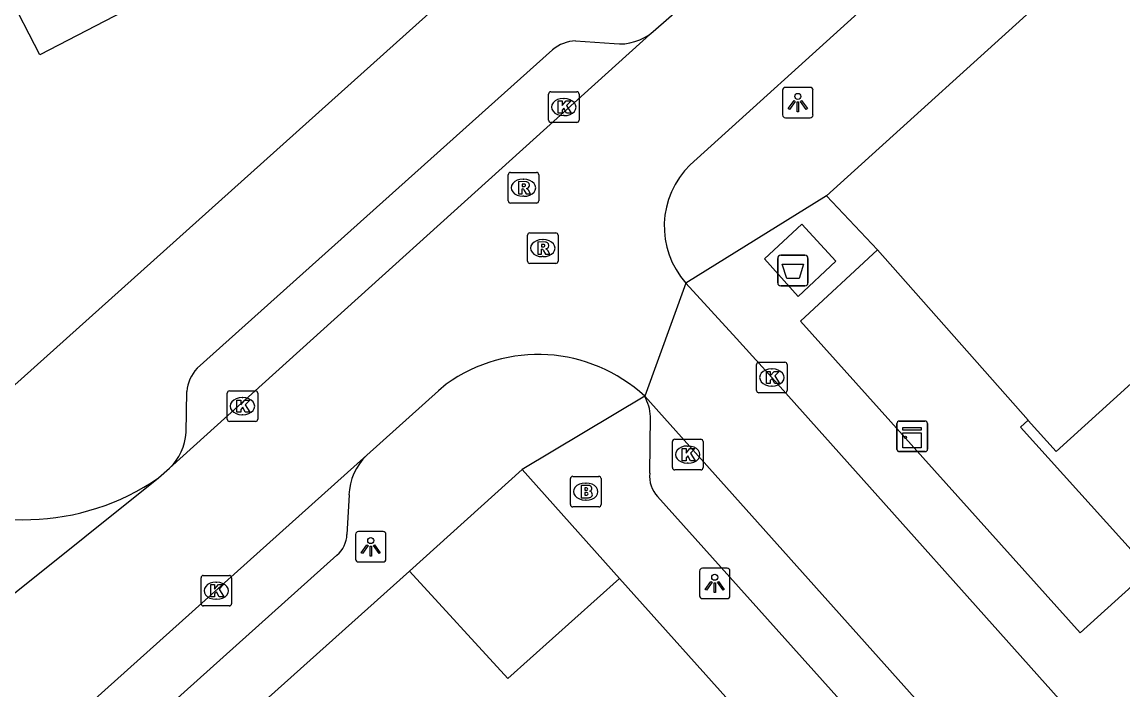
# Model space of a CAD drawing. Extents: x 162172 to 163187, y 382874 to 383684.
# Drawn here: x 162914.31 to 162950.36, y 383566.8 to 383588.65 of the extents above; entities that cross this region are included whole.
import ezdxf

# ---------------------------------------------------------------- set-up
doc = ezdxf.new("R2010")
doc.units = 0
for name, color, linetype in [('IMGEO_Afval_apart_plaats', 7, 'Continuous'), ('IMGEO_Brandkraan', 7, 'Continuous'), ('IMGEO_Kast', 7, 'Continuous'), ('IMGEO_Kolk', 7, 'Continuous'), ('IMGEO_Lichtpunt', 7, 'Continuous'), ('IMGEO_Muur', 7, 'Continuous'), ('IMGEO_Pand', 7, 'Continuous'), ('IMGEO_Rijbaan_lokaal_open', 7, 'Continuous'), ('IMGEO_Rioolput', 7, 'Continuous'), ('IMGEO_Voetgangersgebied_open', 7, 'Continuous'), ('IMGEO_Voetpad_gesloten', 7, 'Continuous'), ('IMGEO_Voetpad_open', 7, 'Continuous')]:
    doc.layers.add(name, color=color, linetype=linetype)

msp = doc.modelspace()

# ---------------------------------------------------------------- linework, layer by layer
at = {"layer": 'IMGEO_Afval_apart_plaats'}
for p, q in [((162939.052, 383580.118), (162939.052, 383580.918)), ((162939.052, 383580.918), (162939.052, 383580.118)), ((162939.152, 383581.018), (162939.942, 383581.018)), ((162939.942, 383581.018), (162939.152, 383581.018)), ((162940.042, 383580.918), (162940.042, 383580.118)), ((162940.042, 383580.118), (162940.042, 383580.918)), ((162939.942, 383580.018), (162939.152, 383580.018)), ((162939.152, 383580.018), (162939.942, 383580.018))]:
    msp.add_line(p, q, dxfattribs=at)
msp.add_lwpolyline([(162939.195, 383580.732), (162939.899, 383580.732), (162939.75, 383580.262), (162939.344, 383580.262), (162939.195, 383580.732)], dxfattribs=at)
for centre, start, end in [((162939.152, 383580.918), 90, 180), ((162939.152, 383580.918), 90, 180), ((162939.942, 383580.918), 0, 90), ((162939.942, 383580.918), 360, 90), ((162939.152, 383580.118), 180, 270), ((162939.152, 383580.118), 180, 270), ((162939.942, 383580.118), 270, 0), ((162939.942, 383580.118), 270, 0)]:
    msp.add_arc(centre, 0.1, start, end, dxfattribs=at)
at = {"layer": 'IMGEO_Brandkraan'}
for p, q in [((162932.264, 383572.86), (162932.264, 383573.712)), ((162932.339, 383573.786), (162933.191, 383573.786)), ((162932.752, 383573.566), (162932.777, 383573.566)), ((162933.265, 383573.712), (162933.265, 383572.86)), ((162933.191, 383572.786), (162932.339, 383572.786)), ((162932.775, 383573.006), (162932.75, 383573.006))]:
    msp.add_line(p, q, dxfattribs=at)
for points in [[(162932.264, 383572.86), (162932.264, 383573.712)], [(162932.339, 383573.786), (162933.191, 383573.786)], [(162933.265, 383573.712), (162933.265, 383572.86)], [(162932.612, 383573.486), (162932.612, 383573.086), (162932.825, 383573.086)], [(162932.843, 383573.486), (162932.612, 383573.486)], [(162932.791, 383573.405), (162932.737, 383573.405), (162932.737, 383573.329)], [(162932.737, 383573.329), (162932.79, 383573.329)], [(162932.799, 383573.253), (162932.737, 383573.253), (162932.737, 383573.172)], [(162932.737, 383573.172), (162932.799, 383573.172)], [(162933.191, 383572.786), (162932.339, 383572.786)]]:
    msp.add_lwpolyline(points, dxfattribs=at)
for centre, radius, start, end in [((162932.341, 383573.71), 0.0765, 91.552, 178.448), ((162932.341, 383573.71), 0.0765, 91.552, 178.448), ((162933.189, 383573.71), 0.0765, 1.552, 88.448), ((162933.189, 383573.71), 0.0765, 1.552, 88.448), ((162932.792, 383573.367), 0.0379, 267.8285, 90.9355), ((162932.8, 383573.212), 0.0404, 269.8759, 90.5077), ((162932.847, 383573.341), 0.145, 59.4692, 91.5367), ((162932.872, 383573.388), 0.0922, 285.5137, 58.1501), ((162932.877, 383573.196), 0.105, 301.3115, 78.989), ((162932.341, 383572.862), 0.0765, 181.552, 268.448), ((162932.341, 383572.862), 0.0765, 181.552, 268.448), ((162932.831, 383573.337), 0.251, 268.6676, 293.5347), ((162933.189, 383572.862), 0.0765, 271.552, 358.448), ((162933.189, 383572.862), 0.0765, 271.552, 358.448)]:
    msp.add_arc(centre, radius, start, end, dxfattribs=at)
for centre, major_axis, ratio, start_param, end_param in [((162932.751, 383573.286), (-0.387, 0.002), 0.722429, 4.712389, 7.853982), ((162932.776, 383573.286), (-0.39, 0.002), 0.717154, 1.570796, 4.712389)]:
    msp.add_ellipse(centre, major_axis=major_axis, ratio=ratio, start_param=start_param, end_param=end_param, dxfattribs=at)
at = {"layer": 'IMGEO_Kast'}
for p, q in [((162942.956, 383574.669), (162942.956, 383575.51)), ((162942.956, 383575.51), (162942.956, 383574.669)), ((162943.031, 383575.594), (162943.872, 383575.594)), ((162943.872, 383575.594), (162943.031, 383575.594)), ((162943.956, 383575.519), (162943.956, 383574.678)), ((162943.956, 383574.678), (162943.956, 383575.519)), ((162943.881, 383574.594), (162943.04, 383574.594)), ((162943.04, 383574.594), (162943.881, 383574.594))]:
    msp.add_line(p, q, dxfattribs=at)
for points in [[(162943.151, 383575.384), (162943.751, 383575.384), (162943.751, 383575.299), (162943.151, 383575.299), (162943.151, 383575.384)], [(162943.151, 383575.209), (162943.751, 383575.209), (162943.751, 383574.72), (162943.151, 383574.72), (162943.151, 383575.209)]]:
    msp.add_lwpolyline(points, dxfattribs=at)
msp.add_circle((162943.235, 383575.058), 0.0377, dxfattribs=at)
for centre, start, end in [((162943.034, 383575.516), 92.4484, 184.2845), ((162943.034, 383575.516), 92.4484, 184.2845), ((162943.878, 383575.516), 2.4484, 94.2845), ((162943.878, 383575.516), 2.4484, 94.2845), ((162943.034, 383574.672), 182.4484, 274.2845), ((162943.034, 383574.672), 182.4484, 274.2845), ((162943.878, 383574.672), 272.4484, 4.2845), ((162943.878, 383574.672), 272.4484, 4.2845)]:
    msp.add_arc(centre, 0.0779, start, end, dxfattribs=at)
at = {"layer": 'IMGEO_Kolk'}
for p, q in [((162931.545, 383585.442), (162931.545, 383586.294)), ((162931.62, 383586.368), (162932.472, 383586.368)), ((162932.033, 383586.148), (162932.058, 383586.148)), ((162932.546, 383586.294), (162932.546, 383585.442)), ((162932.056, 383585.588), (162932.031, 383585.588)), ((162932.472, 383585.368), (162931.62, 383585.368)), ((162938.434, 383577.521), (162939.286, 383577.521)), ((162938.359, 383576.595), (162938.359, 383577.447)), ((162938.847, 383577.301), (162938.872, 383577.301)), ((162939.36, 383577.447), (162939.36, 383576.595)), ((162938.87, 383576.741), (162938.845, 383576.741)), ((162921.025, 383575.655), (162921.025, 383576.507)), ((162921.1, 383576.581), (162921.952, 383576.581)), ((162922.026, 383576.507), (162922.026, 383575.655)), ((162939.286, 383576.521), (162938.434, 383576.521)), ((162921.513, 383576.361), (162921.538, 383576.361)), ((162921.536, 383575.801), (162921.511, 383575.801)), ((162921.952, 383575.581), (162921.1, 383575.581)), ((162935.679, 383574.998), (162936.531, 383574.998)), ((162935.604, 383574.072), (162935.604, 383574.924)), ((162936.092, 383574.778), (162936.117, 383574.778)), ((162936.605, 383574.924), (162936.605, 383574.072)), ((162936.115, 383574.218), (162936.09, 383574.218)), ((162936.531, 383573.998), (162935.679, 383573.998)), ((162920.169, 383569.618), (162920.169, 383570.47)), ((162920.244, 383570.544), (162921.096, 383570.544)), ((162920.657, 383570.324), (162920.682, 383570.324)), ((162921.17, 383570.47), (162921.17, 383569.618)), ((162921.096, 383569.544), (162920.244, 383569.544)), ((162920.68, 383569.764), (162920.655, 383569.764))]:
    msp.add_line(p, q, dxfattribs=at)
for points in [[(162931.545, 383585.442), (162931.545, 383586.294)], [(162931.62, 383586.368), (162932.472, 383586.368)], [(162932.546, 383586.294), (162932.546, 383585.442)], [(162931.866, 383586.068), (162931.989, 383586.068), (162931.989, 383585.917), (162932.119, 383586.068), (162932.283, 383586.068), (162932.137, 383585.917), (162932.29, 383585.668), (162932.138, 383585.668), (162932.053, 383585.832), (162931.989, 383585.765), (162931.989, 383585.668), (162931.866, 383585.668), (162931.866, 383586.068)], [(162932.472, 383585.368), (162931.62, 383585.368)], [(162938.434, 383577.521), (162939.286, 383577.521)], [(162938.359, 383576.595), (162938.359, 383577.447)], [(162938.68, 383577.221), (162938.803, 383577.221), (162938.803, 383577.07), (162938.933, 383577.221), (162939.097, 383577.221), (162938.951, 383577.07), (162939.104, 383576.821), (162938.952, 383576.821), (162938.867, 383576.985), (162938.803, 383576.918), (162938.803, 383576.821), (162938.68, 383576.821), (162938.68, 383577.221)], [(162939.36, 383577.447), (162939.36, 383576.595)], [(162921.025, 383575.655), (162921.025, 383576.507)], [(162921.1, 383576.581), (162921.952, 383576.581)], [(162922.026, 383576.507), (162922.026, 383575.655)], [(162939.286, 383576.521), (162938.434, 383576.521)], [(162921.346, 383576.281), (162921.469, 383576.281), (162921.469, 383576.13), (162921.599, 383576.281), (162921.763, 383576.281), (162921.617, 383576.13), (162921.77, 383575.881), (162921.618, 383575.881), (162921.533, 383576.045), (162921.469, 383575.978), (162921.469, 383575.881), (162921.346, 383575.881), (162921.346, 383576.281)], [(162921.952, 383575.581), (162921.1, 383575.581)], [(162935.679, 383574.998), (162936.531, 383574.998)], [(162935.604, 383574.072), (162935.604, 383574.924)], [(162935.925, 383574.698), (162936.048, 383574.698), (162936.048, 383574.547), (162936.178, 383574.698), (162936.342, 383574.698), (162936.196, 383574.547), (162936.349, 383574.298), (162936.197, 383574.298), (162936.112, 383574.462), (162936.048, 383574.395), (162936.048, 383574.298), (162935.925, 383574.298), (162935.925, 383574.698)], [(162936.605, 383574.924), (162936.605, 383574.072)], [(162936.531, 383573.998), (162935.679, 383573.998)], [(162920.169, 383569.618), (162920.169, 383570.47)], [(162920.244, 383570.544), (162921.096, 383570.544)], [(162920.49, 383570.244), (162920.613, 383570.244), (162920.613, 383570.093), (162920.743, 383570.244), (162920.907, 383570.244), (162920.761, 383570.093), (162920.914, 383569.844), (162920.762, 383569.844), (162920.677, 383570.008), (162920.613, 383569.941), (162920.613, 383569.844), (162920.49, 383569.844), (162920.49, 383570.244)], [(162921.17, 383570.47), (162921.17, 383569.618)], [(162921.096, 383569.544), (162920.244, 383569.544)]]:
    msp.add_lwpolyline(points, dxfattribs=at)
for centre, start, end in [((162931.622, 383586.292), 91.552, 178.448), ((162931.622, 383586.292), 91.552, 178.448), ((162932.47, 383586.292), 1.552, 88.448), ((162932.47, 383586.292), 1.552, 88.448), ((162931.622, 383585.444), 181.552, 268.448), ((162931.622, 383585.444), 181.552, 268.448), ((162932.47, 383585.444), 271.552, 358.448), ((162932.47, 383585.444), 271.552, 358.448), ((162938.436, 383577.445), 91.552, 178.448), ((162938.436, 383577.445), 91.552, 178.448), ((162939.284, 383577.445), 1.552, 88.448), ((162939.284, 383577.445), 1.552, 88.448), ((162921.102, 383576.505), 91.552, 178.448), ((162921.102, 383576.505), 91.552, 178.448), ((162921.95, 383576.505), 1.552, 88.448), ((162921.95, 383576.505), 1.552, 88.448), ((162938.436, 383576.597), 181.552, 268.448), ((162938.436, 383576.597), 181.552, 268.448), ((162939.284, 383576.597), 271.552, 358.448), ((162939.284, 383576.597), 271.552, 358.448), ((162921.102, 383575.657), 181.552, 268.448), ((162921.102, 383575.657), 181.552, 268.448), ((162921.95, 383575.657), 271.552, 358.448), ((162921.95, 383575.657), 271.552, 358.448), ((162935.681, 383574.922), 91.552, 178.448), ((162935.681, 383574.922), 91.552, 178.448), ((162936.529, 383574.922), 1.552, 88.448), ((162936.529, 383574.922), 1.552, 88.448), ((162935.681, 383574.074), 181.552, 268.448), ((162935.681, 383574.074), 181.552, 268.448), ((162936.529, 383574.074), 271.552, 358.448), ((162936.529, 383574.074), 271.552, 358.448), ((162920.246, 383570.468), 91.552, 178.448), ((162920.246, 383570.468), 91.552, 178.448), ((162921.094, 383570.468), 1.552, 88.448), ((162921.094, 383570.468), 1.552, 88.448), ((162920.246, 383569.62), 181.552, 268.448), ((162920.246, 383569.62), 181.552, 268.448), ((162921.094, 383569.62), 271.552, 358.448), ((162921.094, 383569.62), 271.552, 358.448)]:
    msp.add_arc(centre, 0.0765, start, end, dxfattribs=at)
for centre, major_axis, ratio, start_param, end_param in [((162932.032, 383585.868), (-0.387, 0.002), 0.722429, 4.712389, 7.853982), ((162932.057, 383585.868), (-0.39, 0.002), 0.717154, 1.570796, 4.712389), ((162938.846, 383577.021), (-0.387, 0.002), 0.722429, 4.712389, 7.853982), ((162938.871, 383577.021), (-0.39, 0.002), 0.717154, 1.570796, 4.712389), ((162921.512, 383576.081), (-0.387, 0.002), 0.722429, 4.712389, 7.853982), ((162921.537, 383576.081), (-0.39, 0.002), 0.717154, 1.570796, 4.712389), ((162936.091, 383574.498), (-0.387, 0.002), 0.722429, 4.712389, 7.853982), ((162936.116, 383574.498), (-0.39, 0.002), 0.717154, 1.570796, 4.712389), ((162920.656, 383570.044), (-0.387, 0.002), 0.722429, 4.712389, 7.853982), ((162920.681, 383570.044), (-0.39, 0.002), 0.717154, 1.570796, 4.712389)]:
    msp.add_ellipse(centre, major_axis=major_axis, ratio=ratio, start_param=start_param, end_param=end_param, dxfattribs=at)
at = {"layer": 'IMGEO_Lichtpunt'}
for p, q in [((162940.112, 383586.514), (162939.304, 383586.514)), ((162940.112, 383586.514), (162939.304, 383586.514)), ((162939.21, 383586.419), (162939.21, 383585.612)), ((162939.21, 383586.419), (162939.21, 383585.612)), ((162940.206, 383585.612), (162940.206, 383586.419)), ((162940.206, 383585.612), (162940.206, 383586.419)), ((162939.304, 383585.518), (162940.112, 383585.518)), ((162939.304, 383585.518), (162940.112, 383585.518)), ((162925.228, 383571.885), (162925.228, 383571.078)), ((162925.228, 383571.885), (162925.228, 383571.078)), ((162926.13, 383571.98), (162925.322, 383571.98)), ((162926.13, 383571.98), (162925.322, 383571.98)), ((162926.224, 383571.078), (162926.224, 383571.885)), ((162926.224, 383571.078), (162926.224, 383571.885)), ((162925.322, 383570.984), (162926.13, 383570.984)), ((162925.322, 383570.984), (162926.13, 383570.984)), ((162936.491, 383570.686), (162936.491, 383569.879)), ((162936.491, 383570.686), (162936.491, 383569.879)), ((162937.393, 383570.781), (162936.585, 383570.781)), ((162937.393, 383570.781), (162936.585, 383570.781)), ((162937.487, 383569.879), (162937.487, 383570.686)), ((162937.487, 383569.879), (162937.487, 383570.686)), ((162936.585, 383569.785), (162937.393, 383569.785)), ((162936.585, 383569.785), (162937.393, 383569.785))]:
    msp.add_line(p, q, dxfattribs=at)
for points in [[(162939.584, 383586.083), (162939.623, 383586.055), (162939.435, 383585.793), (162939.397, 383585.82), (162939.584, 383586.083)], [(162939.686, 383586.035), (162939.733, 383586.035), (162939.733, 383585.713), (162939.686, 383585.713), (162939.686, 383586.035)], [(162939.796, 383586.055), (162939.834, 383586.082), (162940.021, 383585.82), (162939.982, 383585.792), (162939.796, 383586.055)], [(162925.602, 383571.549), (162925.641, 383571.521), (162925.453, 383571.259), (162925.415, 383571.286), (162925.602, 383571.549)], [(162925.704, 383571.501), (162925.751, 383571.501), (162925.751, 383571.179), (162925.704, 383571.179), (162925.704, 383571.501)], [(162925.814, 383571.521), (162925.852, 383571.548), (162926.039, 383571.286), (162926, 383571.258), (162925.814, 383571.521)], [(162936.865, 383570.35), (162936.904, 383570.322), (162936.716, 383570.06), (162936.678, 383570.087), (162936.865, 383570.35)], [(162936.967, 383570.302), (162937.014, 383570.302), (162937.014, 383569.98), (162936.967, 383569.98), (162936.967, 383570.302)], [(162937.077, 383570.322), (162937.115, 383570.349), (162937.302, 383570.087), (162937.263, 383570.059), (162937.077, 383570.322)]]:
    msp.add_lwpolyline(points, dxfattribs=at)
for centre in [(162939.709, 383586.217), (162925.727, 383571.683), (162936.99, 383570.484)]:
    msp.add_circle(centre, 0.0994, dxfattribs=at)
for centre, start, end in [((162939.304, 383586.419), 90, 180), ((162939.304, 383586.419), 90, 180), ((162940.112, 383586.419), 0, 90), ((162940.112, 383586.419), 0, 90), ((162939.304, 383585.612), 180, 270), ((162939.304, 383585.612), 180, 270), ((162940.112, 383585.612), 270, 0), ((162940.112, 383585.612), 270, 360), ((162925.322, 383571.885), 90, 180), ((162925.322, 383571.885), 90, 180), ((162926.13, 383571.885), 0, 90), ((162926.13, 383571.885), 0, 90), ((162925.322, 383571.078), 180, 270), ((162925.322, 383571.078), 180, 270), ((162926.13, 383571.078), 270, 0), ((162926.13, 383571.078), 270, 360), ((162936.585, 383570.686), 90, 180), ((162936.585, 383570.686), 90, 180), ((162937.393, 383570.686), 0, 90), ((162937.393, 383570.686), 0, 90), ((162936.585, 383569.879), 180, 270), ((162936.585, 383569.879), 180, 270), ((162937.393, 383569.879), 270, 0), ((162937.393, 383569.879), 270, 360)]:
    msp.add_arc(centre, 0.0946, start, end, dxfattribs=at)
at = {"layer": 'IMGEO_Muur'}
msp.add_lwpolyline([(162926.991, 383570.687), (162930.689, 383574.01)], dxfattribs=at)
at = {"layer": 'IMGEO_Pand'}
for points in [[(162903.848, 383642.115), (162907.362, 383635.264), (162908.733, 383635.998), (162929.815, 383595.307), (162914.889, 383587.573), (162890.357, 383635.092), (162903.848, 383642.115)], [(162945.617, 383599.915), (162968.832, 383611.295), (162969.854, 383609.262), (162970.57, 383607.834), (162985.005, 383614.906), (162989.761, 383612.076), (162989.309, 383610.952), (163001.438, 383603.689), (162994.45, 383600.259), (162992.639, 383602.761), (162986.853, 383597.526), (162985.345, 383599.181), (162979.574, 383593.962), (162977.905, 383595.579), (162972.286, 383590.382), (162970.782, 383592.036), (162964.985, 383586.806), (162963.498, 383588.454), (162955.8, 383581.518), (162948.166, 383574.604), (162947.254, 383575.611), (162947.246, 383575.62)], [(162945.617, 383599.915), (162947.13, 383595.591), (162947.224, 383595.624), (162949.027, 383590.443), (162948.479, 383589.953), (162948.397, 383589.879), (162948.343, 383589.938), (162940.651, 383582.962)], [(162942.323, 383581.198), (162940.651, 383582.962)], [(162942.323, 383581.198), (162947.246, 383575.62)], [(162921.014, 383565.328), (162926.991, 383570.687)], [(162933.867, 383570.448), (162930.211, 383567.171), (162926.991, 383570.687)], [(162933.867, 383570.448), (162937.916, 383565.93)]]:
    msp.add_lwpolyline(points, dxfattribs=at)
at = {"layer": 'IMGEO_Rijbaan_lokaal_open'}
for points in [[(162934.975, 383588.339), (162936.601, 383589.768)], [(162936.187, 383583.981), (162942.022, 383589.259), (162942.25, 383589.464)], [(162934.975, 383588.339), (162919.136, 383574.05)], [(162936.047, 383580.103), (162934.696, 383576.406)], [(162936.047, 383580.103), (162937.702, 383578.299), (162938.86, 383577.021), (162949.543, 383565.07), (162958.519, 383555.082), (162967.352, 383545.259)], [(162928.2, 383576.8), (162927.94, 383576.579), (162925.593, 383574.476)], [(162934.696, 383576.406), (162963.647, 383544.056)], [(162892.756, 383545.048), (162925.593, 383574.476)], [(162918.778, 383573.734), (162919.136, 383574.05)], [(162904.404, 383562.246), (162918.778, 383573.734)]]:
    msp.add_lwpolyline(points, dxfattribs=at)
for centre, radius, start, end in [((162938.141, 383581.969), 2.805, 134.1623, 221.7026), ((162931.208, 383572.64), 5.133, 47.191, 125.8673), ((162914.356, 383580.187), 7.822, 239.0528, 304.4203)]:
    msp.add_arc(centre, radius, start, end, dxfattribs=at)
at = {"layer": 'IMGEO_Rioolput'}
for p, q in [((162930.224, 383582.803), (162930.224, 383583.655)), ((162930.299, 383583.729), (162931.151, 383583.729)), ((162931.225, 383583.655), (162931.225, 383582.803)), ((162930.712, 383583.509), (162930.737, 383583.509)), ((162930.735, 383582.949), (162930.71, 383582.949)), ((162931.151, 383582.729), (162930.299, 383582.729)), ((162930.857, 383580.828), (162930.857, 383581.68)), ((162930.932, 383581.754), (162931.784, 383581.754)), ((162931.345, 383581.534), (162931.37, 383581.534)), ((162931.858, 383581.68), (162931.858, 383580.828)), ((162931.784, 383580.754), (162930.932, 383580.754)), ((162931.368, 383580.974), (162931.343, 383580.974))]:
    msp.add_line(p, q, dxfattribs=at)
for points in [[(162930.224, 383582.803), (162930.224, 383583.655)], [(162930.299, 383583.729), (162931.151, 383583.729)], [(162931.225, 383583.655), (162931.225, 383582.803)], [(162930.813, 383583.427), (162930.561, 383583.429), (162930.561, 383583.029)], [(162930.739, 383583.348), (162930.685, 383583.348), (162930.685, 383583.267)], [(162930.685, 383583.267), (162930.737, 383583.267)], [(162930.561, 383583.029), (162930.685, 383583.029), (162930.685, 383583.191), (162930.696, 383583.191)], [(162930.743, 383583.162), (162930.814, 383583.029), (162930.954, 383583.029), (162930.889, 383583.155)], [(162931.151, 383582.729), (162930.299, 383582.729)], [(162930.857, 383580.828), (162930.857, 383581.68)], [(162930.932, 383581.754), (162931.784, 383581.754)], [(162931.446, 383581.452), (162931.194, 383581.454), (162931.194, 383581.054)], [(162931.858, 383581.68), (162931.858, 383580.828)], [(162931.194, 383581.054), (162931.318, 383581.054), (162931.318, 383581.216), (162931.329, 383581.216)], [(162931.372, 383581.373), (162931.318, 383581.373), (162931.318, 383581.292)], [(162931.318, 383581.292), (162931.37, 383581.292)], [(162931.376, 383581.187), (162931.447, 383581.054), (162931.587, 383581.054), (162931.522, 383581.18)], [(162931.784, 383580.754), (162930.932, 383580.754)]]:
    msp.add_lwpolyline(points, dxfattribs=at)
for centre, radius, start, end in [((162930.301, 383583.653), 0.0765, 91.552, 178.448), ((162930.301, 383583.653), 0.0765, 91.552, 178.448), ((162931.149, 383583.653), 0.0765, 1.552, 88.448), ((162931.149, 383583.653), 0.0765, 1.552, 88.448), ((162930.721, 383583.456), 0.19, 274.7715, 282.9687), ((162930.745, 383583.252), 0.0964, 77.0061, 93.1865), ((162930.759, 383583.309), 0.0378, 276.6634, 79.6772), ((162930.812, 383583.317), 0.109, 350.3612, 89.416), ((162930.81, 383583.317), 0.112, 277.5842, 350.9817), ((162930.695, 383583.138), 0.0533, 26.0293, 88.6989), ((162930.794, 383583.102), 0.108, 29.5134, 73.7905), ((162930.301, 383582.805), 0.0765, 181.552, 268.448), ((162930.301, 383582.805), 0.0765, 181.552, 268.448), ((162931.149, 383582.805), 0.0765, 271.552, 358.448), ((162931.149, 383582.805), 0.0765, 271.552, 358.448), ((162930.934, 383581.678), 0.0765, 91.552, 178.448), ((162930.934, 383581.678), 0.0765, 91.552, 178.448), ((162931.445, 383581.342), 0.109, 350.3612, 89.416), ((162931.782, 383581.678), 0.0765, 1.552, 88.448), ((162931.782, 383581.678), 0.0765, 1.552, 88.448), ((162931.328, 383581.163), 0.0533, 26.0293, 88.6989), ((162931.354, 383581.481), 0.19, 274.7715, 282.9687), ((162931.378, 383581.277), 0.0964, 77.0061, 93.1865), ((162931.392, 383581.334), 0.0378, 276.6634, 79.6772), ((162931.443, 383581.342), 0.112, 277.5842, 350.9817), ((162931.427, 383581.127), 0.108, 29.5134, 73.7905), ((162930.934, 383580.83), 0.0765, 181.552, 268.448), ((162930.934, 383580.83), 0.0765, 181.552, 268.448), ((162931.782, 383580.83), 0.0765, 271.552, 358.448), ((162931.782, 383580.83), 0.0765, 271.552, 358.448)]:
    msp.add_arc(centre, radius, start, end, dxfattribs=at)
for centre, major_axis, ratio, start_param, end_param in [((162930.711, 383583.229), (-0.387, 0.002), 0.722429, 4.712389, 7.853982), ((162930.736, 383583.229), (-0.39, 0.002), 0.717154, 1.570796, 4.712389), ((162931.344, 383581.254), (-0.387, 0.002), 0.722429, 4.712389, 7.853982), ((162931.369, 383581.254), (-0.39, 0.002), 0.717154, 1.570796, 4.712389)]:
    msp.add_ellipse(centre, major_axis=major_axis, ratio=ratio, start_param=start_param, end_param=end_param, dxfattribs=at)
at = {"layer": 'IMGEO_Voetgangersgebied_open'}
msp.add_lwpolyline([(162947.246, 383575.62), (162947.001, 383575.398), (162951.22, 383570.713)], dxfattribs=at)
at = {"layer": 'IMGEO_Voetpad_gesloten'}
msp.add_lwpolyline([(162938.614, 383580.905), (162939.838, 383582.033), (162940.953, 383580.824), (162939.718, 383579.667), (162938.614, 383580.905)], dxfattribs=at)
at = {"layer": 'IMGEO_Voetpad_open'}
for points in [[(162912.895, 383575.736), (162934.401, 383595.019), (162934.766, 383595.346)], [(162932.435, 383588.035), (162933.697, 383587.945)], [(162920.041, 383577.321), (162931.678, 383587.745)], [(162940.651, 383582.962), (162936.047, 383580.103)], [(162951.22, 383570.713), (162948.953, 383568.669), (162939.794, 383578.867), (162942.323, 383581.198)], [(162919.683, 383575.225), (162919.709, 383576.561)], [(162934.696, 383576.406), (162930.689, 383574.01)], [(162934.859, 383573.887), (162934.886, 383575.747)], [(162926.991, 383570.687), (162930.689, 383574.01)], [(162930.689, 383574.01), (162933.867, 383570.448)], [(162925.014, 383573.176), (162924.946, 383571.885)], [(162960.509, 383544.821), (162935.116, 383573.128)], [(162924.618, 383571.209), (162907.908, 383556.229), (162907.198, 383557.023)]]:
    msp.add_lwpolyline(points, dxfattribs=at)
for centre, radius, start, end in [((162933.881, 383589.619), 1.684, 263.7436, 310.5249), ((162932.484, 383586.773), 1.263, 92.2409, 129.6819), ((162920.885, 383576.5), 1.177, 135.78, 177.0245), ((162933.319, 383575.652), 1.57, 3.4639, 28.7023), ((162917.927, 383575.328), 1.759, 313.4231, 356.6499), ((162926.868, 383573.129), 1.855, 133.4371, 178.548), ((162935.855, 383573.801), 1, 175.0799, 222.3326), ((162924.016, 383571.919), 0.931, 310.3208, 357.9133)]:
    msp.add_arc(centre, radius, start, end, dxfattribs=at)

doc.saveas('drawing.dxf')
